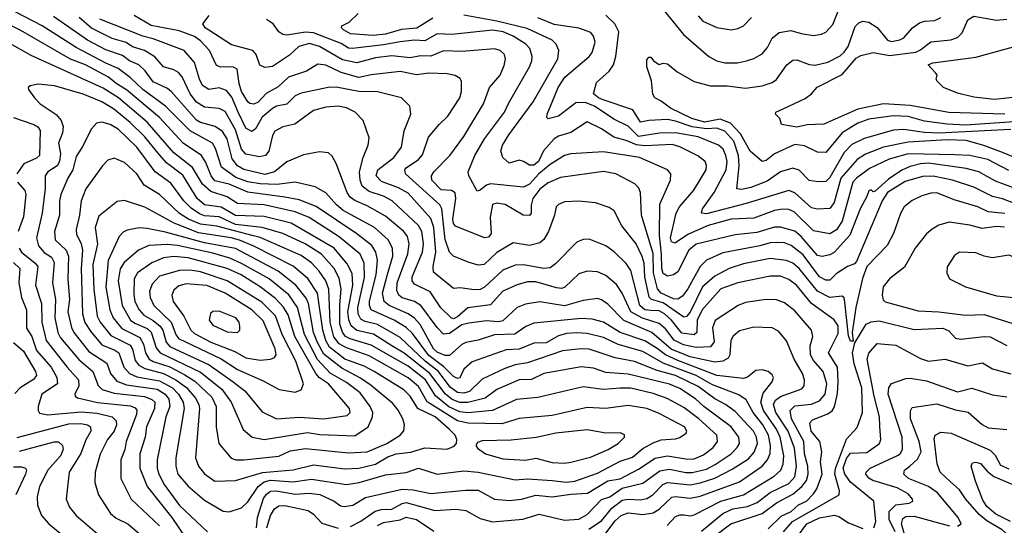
# Model space of a CAD drawing. Extents: x 1308313 to 1441400, y 959662 to 1036319.
# Tile 630 of 656: x 1380796 to 1385583, y 1016747 to 1019205. Entities that reach past the tile are written whole.
import ezdxf

# ---------------------------------------------------------------- set-up
doc = ezdxf.new("R2010")
doc.units = 0

msp = doc.modelspace()

# ---------------------------------------------------------------- linework, layer by layer
at = {"layer": '0CON10XD'}
for points in [[(1384330, 1019005), (1384365, 1019016.2), (1384405, 1019038.5), (1384430.9, 1019069.1), (1384454.8, 1019115.2), (1384487.7, 1019142.3), (1384545, 1019152.8), (1384595, 1019137.3), (1384655, 1019127.9), (1384695, 1019133.8), (1384715.9, 1019144.1), (1384748.8, 1019181.2), (1384800.3, 1019309.7)], [(1383943.8, 1016746.2), (1383985, 1016790.3), (1384005, 1016798.1), (1384025, 1016797.5), (1384055, 1016793.1), (1384075, 1016797.4), (1384204.9, 1016865.1), (1384315, 1016895.2), (1384463.8, 1016986.2), (1384496.7, 1017015), (1384508.4, 1017045), (1384510.8, 1017085), (1384493.1, 1017175), (1384474.9, 1017215), (1384412.2, 1017305), (1384399.7, 1017345), (1384409.8, 1017390.2), (1384454.5, 1017445), (1384460.5, 1017465), (1384455, 1017478.6), (1384435.7, 1017495), (1384405, 1017503.6), (1384375, 1017499.1), (1384335, 1017467.3), (1384315, 1017461.2), (1384185, 1017475.4), (1383995, 1017548.4), (1383935, 1017576), (1383895, 1017606.2), (1383835, 1017643.4), (1383715, 1017684.8), (1383635, 1017735.2), (1383578.7, 1017748.7), (1383525, 1017751.7), (1383295, 1017729.2), (1383256.3, 1017713.7), (1383203.5, 1017676.5), (1383105, 1017672.6), (1383025, 1017647), (1382965, 1017635.8), (1382945, 1017625.3), (1382885, 1017573.2), (1382865, 1017572.3), (1382825, 1017589.1), (1382807.2, 1017605), (1382742.6, 1017722.6), (1382715, 1017753.6), (1382684.4, 1017774.4), (1382592.4, 1017815), (1382567.6, 1017835), (1382560.3, 1017875), (1382582.1, 1017962.1), (1382610.5, 1018055), (1382609, 1018095), (1382588.1, 1018135), (1382521.6, 1018195), (1382368, 1018278), (1382335.7, 1018305), (1382285, 1018362.7), (1382231.8, 1018391.8), (1382135, 1018415.6), (1382046.8, 1018403.2), (1381965, 1018406.2), (1381905, 1018416.2), (1381847.5, 1018437.5), (1381777.3, 1018487.3), (1381748.6, 1018578.6), (1381733.1, 1018605), (1381625, 1018664), (1381505.1, 1018785.1), (1381395, 1018865.6), (1381333.6, 1018923.6), (1381275, 1018967.9), (1381215, 1018993), (1381070.1, 1019070.1), (1380904.6, 1019175), (1380687.2, 1019287.2)], [(1383923.9, 1019255), (1384022.7, 1019132.7), (1384146.9, 1019025), (1384185, 1019005.4), (1384225, 1018994.6), (1384285, 1018994.6), (1384330, 1019005)], [(1383595, 1016642.8), (1383691.4, 1016768.6), (1383720, 1016795), (1383755, 1016807.6), (1383825, 1016799.5), (1383875, 1016808.1), (1383905, 1016825.2), (1383965.8, 1016884.2), (1383985, 1016887.7), (1384055, 1016879.3), (1384105, 1016889.1), (1384295, 1016959), (1384405, 1017034.3), (1384431.9, 1017065), (1384444.2, 1017095.8), (1384445.8, 1017135), (1384436.8, 1017185), (1384409.6, 1017235), (1384361.3, 1017295), (1384327.8, 1017357.8), (1384292.1, 1017382.1), (1384165, 1017429.7), (1384085.1, 1017475.1), (1383925, 1017535.1), (1383825, 1017591.3), (1383705, 1017626.5), (1383635, 1017659.8), (1383555, 1017679.5), (1383505, 1017683.4), (1383455, 1017678.9), (1383415, 1017667.8), (1383355, 1017633.8), (1383295, 1017633.1), (1383225, 1017604), (1383160.3, 1017599.7), (1382995, 1017541.6), (1382955, 1017505.4), (1382935, 1017463.6), (1382925, 1017460.7), (1382905, 1017470.4), (1382858.1, 1017518.1), (1382785, 1017572), (1382705, 1017679.1), (1382675, 1017709.4), (1382615.9, 1017745), (1382504.3, 1017795), (1382495.9, 1017815), (1382496.2, 1017836.2), (1382528.6, 1017965), (1382535.2, 1018035.2), (1382528, 1018075), (1382507.4, 1018107.4), (1382435, 1018163.3), (1382236.8, 1018296.8), (1382155, 1018329.5), (1382085, 1018341.8), (1381905, 1018366.2), (1381815, 1018404.6), (1381745, 1018421.5), (1381726.2, 1018445), (1381700.9, 1018510.9), (1381680, 1018545), (1381591.1, 1018605), (1381475, 1018730), (1381315, 1018864.2), (1381264.1, 1018894.1), (1381227.3, 1018925), (1381115, 1018985.2), (1381042.2, 1019012.2), (1380801.8, 1019151.8), (1380705, 1019201.1)], [(1384111.2, 1016718.8), (1384214.7, 1016805), (1384263.2, 1016826.8), (1384335, 1016838.7), (1384381.4, 1016858.6), (1384445, 1016906.8), (1384535, 1016951), (1384565, 1016983.1), (1384573.1, 1017035), (1384562.5, 1017122.5), (1384531.8, 1017205), (1384472, 1017295), (1384460.2, 1017335), (1384469.8, 1017355), (1384495, 1017373.6), (1384598.8, 1017411.2), (1384609.7, 1017425), (1384610.9, 1017455), (1384601.8, 1017485), (1384561.6, 1017555), (1384523.6, 1017643.6), (1384485, 1017690), (1384455, 1017707.1), (1384365, 1017709.6), (1384295, 1017692.5), (1384265, 1017666.5), (1384254, 1017646), (1384248.2, 1017575), (1384241, 1017559), (1384215, 1017545.2), (1384175, 1017539.8), (1384055, 1017566), (1383964, 1017604), (1383870, 1017685), (1383732.9, 1017742.9), (1383655, 1017821.6), (1383625, 1017843.4), (1383605, 1017850.3), (1383535, 1017840.5), (1383445, 1017813.1), (1383325, 1017833.2), (1383255, 1017822.4), (1383214.8, 1017805.2), (1383145, 1017740.4), (1383123.3, 1017736.7), (1383065, 1017741.7), (1382980.1, 1017729.9), (1382945, 1017720.8), (1382885, 1017679), (1382857, 1017677), (1382825, 1017709.1), (1382745.9, 1017815.9), (1382715, 1017834.4), (1382655, 1017852.1), (1382639.2, 1017865), (1382629.2, 1017889.2), (1382631.2, 1017925), (1382683.7, 1018066.3), (1382689.8, 1018115), (1382681, 1018151), (1382663.5, 1018175), (1382575, 1018249.7), (1382485, 1018300.2), (1382425.1, 1018325.1), (1382402.4, 1018342.4), (1382387.8, 1018365), (1382334.5, 1018505), (1382315, 1018542), (1382298, 1018558), (1382253.2, 1018563.2), (1382175, 1018548.2), (1382095, 1018513.2), (1382034.6, 1018465), (1381987.7, 1018452.3), (1381885, 1018475.9), (1381855, 1018494), (1381828.5, 1018528.5), (1381804.2, 1018625), (1381782, 1018662), (1381746.3, 1018686.3), (1381675, 1018705.2), (1381655, 1018716.1), (1381534.6, 1018854.6), (1381515, 1018870), (1381445, 1018903), (1381406.4, 1018956.4), (1381375.6, 1018985.6), (1381330, 1019005), (1381295, 1019030.2), (1381215, 1019058.6), (1381125, 1019104.8), (1380960.1, 1019220.1)], [(1384628.3, 1017035), (1384610.9, 1017095), (1384608.8, 1017155), (1384549, 1017265), (1384541.7, 1017305), (1384565, 1017327.4), (1384645, 1017335.6), (1384685, 1017352.4), (1384711.9, 1017385), (1384719.8, 1017435), (1384703, 1017495), (1384655, 1017547.4), (1384641, 1017575), (1384639.9, 1017620.1), (1384651.3, 1017665), (1384645.3, 1017695), (1384565, 1017790.4), (1384515, 1017828.5), (1384475, 1017842.7), (1384425, 1017844.7), (1384325, 1017830.3), (1384288.9, 1017815), (1384177.9, 1017742.1), (1384163.7, 1017706.3), (1384171.7, 1017638.3), (1384155, 1017615.3), (1384085, 1017610.8), (1384023.1, 1017625), (1383977.4, 1017647.4), (1383935, 1017702.1), (1383905, 1017728.1), (1383823.6, 1017753.6), (1383766.5, 1017785), (1383725, 1017876.2), (1383697.9, 1017917.9), (1383645, 1017961.3), (1383605, 1017978.9), (1383555, 1017981.6), (1383515, 1017970), (1383445.5, 1017905), (1383431.4, 1017898.6), (1383405, 1017901.1), (1383305, 1017931.2), (1383265, 1017930.3), (1383215, 1017915.3), (1383145, 1017884.7), (1383085, 1017818.8), (1382975, 1017804.5), (1382925, 1017761.1), (1382905, 1017751.3), (1382894.1, 1017755), (1382844, 1017804), (1382792.1, 1017882.1), (1382715, 1017918.5), (1382704.2, 1017935), (1382704.3, 1017954.3), (1382754.5, 1018075), (1382758.5, 1018115), (1382751.5, 1018175), (1382734.3, 1018205), (1382607.3, 1018325), (1382565, 1018347.3), (1382495, 1018370.4), (1382461.7, 1018395), (1382451.6, 1018425), (1382448, 1018465), (1382465.7, 1018534.3), (1382490, 1018595), (1382495, 1018630), (1382466.2, 1018715), (1382427.5, 1018755), (1382385, 1018776.4), (1382345, 1018784.1), (1382285, 1018778.8), (1382225, 1018762.7), (1382133, 1018697), (1382075, 1018683.4), (1382037.1, 1018662.9), (1382025, 1018642), (1382007.1, 1018565), (1381990.6, 1018545), (1381961.8, 1018538.2), (1381895, 1018551.8), (1381875, 1018574.6), (1381845, 1018670), (1381795, 1018757.8), (1381765, 1018773.7), (1381695, 1018779), (1381655, 1018803.9), (1381624.9, 1018844.9), (1381586.4, 1018926.4), (1381567.5, 1018947.5), (1381545, 1018960.7), (1381495.2, 1018975.2), (1381453.4, 1019023.4), (1381403.1, 1019055), (1381345, 1019073.4), (1381313.8, 1019093.8), (1381245, 1019112.7), (1381145, 1019163.4), (1381085, 1019214.8)], [(1384435, 1016730.4), (1384498.9, 1016791.1), (1384546.1, 1016815), (1384583.2, 1016846.8), (1384620.9, 1016865), (1384655, 1016899.4), (1384671.2, 1016925), (1384697.8, 1016995), (1384690, 1017055), (1384695.6, 1017105), (1384685.6, 1017155), (1384643.4, 1017205), (1384637.1, 1017245), (1384650.1, 1017259.9), (1384725, 1017289.7), (1384746.2, 1017303.8), (1384757.5, 1017322.5), (1384771.4, 1017388.6), (1384776, 1017445), (1384772.6, 1017515), (1384728.9, 1017585), (1384775, 1017679.4), (1384775, 1017716.7), (1384755, 1017746.3), (1384645.9, 1017825), (1384572.3, 1017915), (1384535, 1017942.5), (1384495, 1017957.8), (1384445, 1017958.8), (1384287.5, 1017925), (1384205, 1017895.9), (1384114.8, 1017795), (1384089.6, 1017745), (1384088.4, 1017685), (1384075, 1017672.2), (1384015, 1017680.6), (1383964.2, 1017745), (1383931.5, 1017775), (1383905, 1017789.6), (1383865, 1017791.6), (1383835, 1017795.1), (1383811.3, 1017815), (1383767, 1017985), (1383745, 1018020), (1383686.8, 1018076.8), (1383645, 1018106.1), (1383565, 1018138.2), (1383535, 1018135.6), (1383505, 1018123.1), (1383401.3, 1018018.7), (1383375, 1017999.4), (1383344.8, 1017995.2), (1383245, 1018012.8), (1383205, 1018011.8), (1383145, 1017986.9), (1383055, 1017904), (1383035, 1017892.8), (1383005, 1017891.2), (1382938, 1017902), (1382905, 1017898.5), (1382807.6, 1017977.6), (1382806.2, 1018005), (1382819.2, 1018075), (1382809.7, 1018195), (1382795, 1018238.4), (1382753.6, 1018283.6), (1382685, 1018361.7), (1382637.2, 1018387.2), (1382555, 1018418.6), (1382529.3, 1018445), (1382537.2, 1018475), (1382615, 1018535.3), (1382652, 1018585), (1382665.4, 1018665), (1382697.5, 1018745), (1382692.9, 1018785), (1382652, 1018825), (1382535, 1018853.4), (1382445, 1018856), (1382335, 1018876.1), (1382295, 1018874.8), (1382165, 1018848.1), (1382134.8, 1018835.2), (1382095, 1018794.7), (1382045, 1018783.7), (1382025, 1018773.2), (1381975, 1018731.1), (1381942.4, 1018675), (1381925, 1018660.9), (1381895, 1018678.2), (1381857.4, 1018755), (1381827.9, 1018827.9), (1381800.9, 1018860.9), (1381765, 1018873.6), (1381715, 1018865.8), (1381685.3, 1018885), (1381669.8, 1018915), (1381646.2, 1018996.2), (1381595, 1019054.7), (1381445, 1019111), (1381394.1, 1019124.1), (1381185, 1019206.6)], [(1385585, 1018262.1), (1385505, 1018271.6), (1385455, 1018294.8), (1385339.1, 1018329.1), (1385255, 1018362.9), (1385225, 1018362.1), (1385181.4, 1018348.6), (1385135, 1018326.1), (1385096.2, 1018295), (1385078, 1018262), (1385044.6, 1018165), (1385013, 1018107), (1384915, 1018005.4), (1384892.8, 1017947.2), (1384860.5, 1017805), (1384843.3, 1017685), (1384847.5, 1017642.5), (1384835, 1017642.5), (1384825, 1017667.5), (1384807.6, 1017832.4), (1384805, 1017852.5), (1384795, 1017861.2), (1384735, 1017855.2), (1384675, 1017884.8), (1384585.7, 1017995), (1384555, 1018020.6), (1384524.5, 1018034.5), (1384445, 1018044.4), (1384315, 1018018.8), (1384244.5, 1017995), (1384175, 1017958.5), (1384115, 1017906.2), (1384055, 1017782.6), (1384038, 1017762), (1384025, 1017759.1), (1383925, 1017828.2), (1383867.9, 1017845), (1383856, 1017856), (1383835.4, 1017955), (1383832.1, 1018022.1), (1383823.1, 1018053.1), (1383793.3, 1018115), (1383722.7, 1018202.7), (1383685.6, 1018275), (1383661.9, 1018291.9), (1383595, 1018314.6), (1383515, 1018323.1), (1383445, 1018320), (1383415, 1018306.7), (1383404.4, 1018295), (1383396, 1018255), (1383366.4, 1018175), (1383345, 1018137.1), (1383325, 1018119.6), (1383275, 1018106.8), (1383195, 1018120.4), (1383115, 1018073.6), (1383054.8, 1018015.2), (1383025, 1018011.3), (1382976.2, 1018026.2), (1382905.8, 1018055.8), (1382885, 1018075.5), (1382865, 1018137.1), (1382848.2, 1018285), (1382839.2, 1018305), (1382670.9, 1018455), (1382669.1, 1018475), (1382675.3, 1018485), (1382734.6, 1018525), (1382755, 1018547.5), (1382783.8, 1018633.8), (1382835, 1018695.5), (1382877.9, 1018735), (1382936.2, 1018825), (1382944.5, 1018855), (1382944.4, 1018904.4), (1382938.2, 1018918.2), (1382913, 1018933), (1382875, 1018941.2), (1382785, 1018944.1), (1382725, 1018936.1), (1382645, 1018953.6), (1382505, 1018937.4), (1382445, 1018924.1), (1382358.3, 1018948.3), (1382285, 1018983.8), (1382245, 1018988.7), (1382190.8, 1018955), (1382103.1, 1018925), (1382052.2, 1018877.8), (1381993.7, 1018846.3), (1381955, 1018804.5), (1381934.7, 1018794.7), (1381915, 1018797.5), (1381905, 1018805.6), (1381875, 1018856.2), (1381862.1, 1018895), (1381853.8, 1018963.8), (1381835, 1018974.7), (1381815, 1018974.8), (1381773.9, 1018973.9), (1381751.9, 1018981.9), (1381719.2, 1019055), (1381675, 1019101.6), (1381645, 1019123.5), (1381571.2, 1019151.2), (1381435, 1019176.7), (1381352.5, 1019225)], [(1385685, 1018291.7), (1385575, 1018334.4), (1385525, 1018344.8), (1385435, 1018390.6), (1385330.6, 1018425), (1385236.4, 1018443.6), (1385185, 1018443), (1385101.4, 1018418.6), (1385015, 1018364.1), (1384988.6, 1018325), (1384865, 1018030), (1384855, 1018017.5), (1384821.2, 1018005), (1384765, 1017970), (1384735, 1017939.1), (1384715, 1017937.9), (1384685, 1017955.2), (1384605, 1018062.4), (1384547.4, 1018107.4), (1384515, 1018120), (1384477.5, 1018122.5), (1384445, 1018120), (1384394.6, 1018105.4), (1384215, 1018071.3), (1384135, 1018036.3), (1384104.2, 1018005), (1384045, 1017896), (1384019.2, 1017860.8), (1383995, 1017847), (1383975, 1017848.5), (1383913.9, 1017875), (1383897, 1017897), (1383877.9, 1017975), (1383875, 1018067.8), (1383819.1, 1018255), (1383814.7, 1018364.7), (1383805.8, 1018385.8), (1383786.8, 1018406.8), (1383694, 1018455), (1383635, 1018466.5), (1383425, 1018437.3), (1383365, 1018412.5), (1383325, 1018380.2), (1383290.3, 1018335), (1383282.8, 1018302.8), (1383283.1, 1018265), (1383275, 1018252.5), (1383244.2, 1018255), (1383156.8, 1018306.8), (1383115, 1018313.6), (1383095, 1018307.1), (1383082.9, 1018245), (1383087.5, 1018165), (1383075, 1018147.9), (1383055, 1018144.7), (1382915, 1018200.4), (1382904.9, 1018214.9), (1382901.7, 1018235), (1382917.1, 1018335), (1382913, 1018363), (1382895.2, 1018375.2), (1382845, 1018378), (1382800.3, 1018425), (1382797.9, 1018445), (1382808.8, 1018465), (1382887.1, 1018545), (1382955, 1018637.3), (1383051.2, 1018795), (1383080, 1018875), (1383131.1, 1018935), (1383151.3, 1018981.3), (1383157.7, 1019015), (1383152.5, 1019035), (1383131.4, 1019055), (1383105, 1019063.1), (1382945, 1019050.6), (1382856.9, 1019053.1), (1382795, 1019027.6), (1382745, 1019028.9), (1382695, 1019019.4), (1382605, 1019028.4), (1382525, 1019019.4), (1382435, 1018995.5), (1382365, 1019010.3), (1382254, 1019075), (1382205, 1019088.9), (1382152.9, 1019075), (1382108.3, 1019031.7), (1382025, 1018977.1), (1381987.6, 1018972.4), (1381964.2, 1018984.2), (1381946.3, 1019035), (1381928.8, 1019055), (1381825, 1019082.9), (1381715, 1019154.1), (1381696.9, 1019165), (1381685.5, 1019185), (1381717.1, 1019225)], [(1384913.9, 1018345), (1384882.9, 1018285), (1384832.7, 1018157.3), (1384755, 1018073.1), (1384735, 1018061.3), (1384696.9, 1018053.1), (1384675, 1018058.2), (1384595, 1018151), (1384565, 1018177.2), (1384495, 1018196.6), (1384466.1, 1018196.1), (1384380.4, 1018169.6), (1384275, 1018159.2), (1384085, 1018113.9), (1384049.5, 1018085), (1383995, 1017978.9), (1383975, 1017964.7), (1383945, 1017958.2), (1383925, 1017970.3), (1383918.3, 1017995), (1383917.1, 1018065), (1383906.1, 1018155), (1383908.1, 1018308.1), (1383959.6, 1018425), (1383961.1, 1018455), (1383945.7, 1018475), (1383810, 1018535), (1383635, 1018561.9), (1383475, 1018551.9), (1383445, 1018544.7), (1383375, 1018501.1), (1383320, 1018455), (1383275, 1018404.8), (1383245, 1018390), (1383085, 1018406.7), (1383065, 1018401), (1383035, 1018375.3), (1383020.7, 1018370.7), (1382978.9, 1018445), (1382976.9, 1018465), (1383009.2, 1018545), (1383055, 1018626.2), (1383152.2, 1018755), (1383173.1, 1018796.9), (1383274.1, 1018975), (1383286.6, 1019005), (1383287.8, 1019025), (1383276.7, 1019065), (1383257.3, 1019085), (1383194.3, 1019124.3), (1383146.2, 1019146.2), (1383095, 1019154.3), (1382896.8, 1019133.2), (1382825, 1019136.7), (1382765, 1019102.5), (1382715, 1019104.8), (1382645, 1019097.5), (1382565, 1019081.7), (1382413.9, 1019063.9), (1382395, 1019066.7), (1382358.4, 1019088.4), (1382225, 1019140.6), (1382186.2, 1019143.8), (1382095, 1019129.2), (1382075, 1019132.7), (1382055, 1019145.7), (1382028, 1019185), (1382015, 1019193.1), (1381996, 1019205)], [(1382805, 1019212), (1382726.3, 1019163.7), (1382652.6, 1019157.4), (1382575, 1019134), (1382515, 1019127.3), (1382405, 1019136.7), (1382370.5, 1019155), (1382360.5, 1019165), (1382361.9, 1019175), (1382398.1, 1019191.9), (1382442, 1019235)], [(1385605, 1018471.2), (1385502.5, 1018525), (1385415, 1018544.8), (1385341.9, 1018548.1), (1385115, 1018552.5), (1385023, 1018527), (1384927.9, 1018482.1), (1384864.7, 1018435), (1384847.1, 1018415), (1384795.5, 1018225), (1384766.6, 1018183.4), (1384735, 1018163.7), (1384655, 1018177.8), (1384560.8, 1018270.8), (1384535, 1018281.4), (1384505, 1018283.5), (1384465, 1018277.3), (1384365, 1018240.2), (1384255, 1018234.4), (1384143.3, 1018205), (1384048, 1018162), (1383981.7, 1018118.3), (1383965.2, 1018125.2), (1383960.2, 1018145), (1383987.6, 1018265), (1384004.5, 1018295.5), (1384073.2, 1018376.8), (1384133.4, 1018475), (1384135.3, 1018495.3), (1384127.9, 1018515), (1384092.5, 1018542.5), (1384005, 1018586.2), (1383968.2, 1018598.2), (1383835, 1018590.8), (1383795, 1018596.7), (1383745, 1018618.3), (1383685, 1018634), (1383625, 1018674.8), (1383555, 1018707.5), (1383475, 1018656.6), (1383415, 1018637.8), (1383395, 1018625.3), (1383342.5, 1018567.5), (1383317.6, 1018515), (1383295, 1018498.4), (1383275, 1018497.5), (1383246, 1018516), (1383225, 1018521.2), (1383175, 1018508.1), (1383145, 1018534.2), (1383134.7, 1018565.3), (1383143.3, 1018595), (1383174.1, 1018645), (1383293, 1018805), (1383411.6, 1019015), (1383417.7, 1019055), (1383404.6, 1019085), (1383385.4, 1019105), (1383262.5, 1019162.5), (1383115, 1019198.3), (1382955, 1019227.2)], [(1385665, 1018521.9), (1385575, 1018559.5), (1385483.8, 1018593.8), (1385397.1, 1018617.1), (1385305, 1018620.7), (1385115, 1018608.8), (1384995, 1018585.9), (1384908.5, 1018551.5), (1384867.1, 1018525), (1384787.5, 1018435), (1384755, 1018316.5), (1384735, 1018286.8), (1384674.2, 1018284.2), (1384645, 1018290), (1384565, 1018363.2), (1384535, 1018374.3), (1384328.2, 1018311.8), (1384135, 1018261.6), (1384111.1, 1018265), (1384115.9, 1018285), (1384173.1, 1018365), (1384230.2, 1018475), (1384235.5, 1018515), (1384229.8, 1018545), (1384216, 1018576), (1384192.7, 1018595), (1384094.4, 1018635), (1383985, 1018654.1), (1383906.3, 1018653.7), (1383805, 1018637.3), (1383755, 1018686.4), (1383685, 1018720.9), (1383590.4, 1018785), (1383545, 1018802.5), (1383500.1, 1018799.9), (1383415, 1018736.4), (1383365, 1018722.7), (1383358.7, 1018728.7), (1383359.6, 1018745), (1383387.8, 1018812.2), (1383413.5, 1018875), (1383446.7, 1018925), (1383565.4, 1019025), (1383580, 1019045), (1383593.8, 1019095), (1383586.4, 1019125), (1383572, 1019142), (1383513.6, 1019163.6), (1383395, 1019182), (1383315, 1019214.2)], [(1385615, 1018671.1), (1385265, 1018652.6), (1385195, 1018656.3), (1385095, 1018671.6), (1385045, 1018668.3), (1384902, 1018628), (1384842.4, 1018597.6), (1384805, 1018559.7), (1384735, 1018438.2), (1384715, 1018418.4), (1384676.1, 1018416.1), (1384635, 1018422.3), (1384585, 1018473.1), (1384555, 1018482.7), (1384495, 1018464.7), (1384430.1, 1018419.9), (1384350.2, 1018389.8), (1384305, 1018378.6), (1384283.1, 1018383.1), (1384294.6, 1018495), (1384290.1, 1018545), (1384268.3, 1018615), (1384225, 1018662.6), (1384185, 1018676.9), (1384135, 1018674.3), (1384065, 1018683.3), (1383985, 1018711.4), (1383945, 1018719), (1383854.8, 1018715.2), (1383815, 1018707.4), (1383776.3, 1018766.3), (1383632.7, 1018815), (1383609.6, 1018825), (1383585.7, 1018845), (1383600, 1018900), (1383662.1, 1018955), (1383682.8, 1018985), (1383694.4, 1019025.6), (1383709.6, 1019145), (1383689.8, 1019185), (1383645, 1019226.1)], [(1385725.1, 1018714.9), (1385395, 1018692.7), (1385305, 1018696.9), (1385195, 1018711.8), (1385115, 1018734.8), (1385045, 1018736.7), (1384925, 1018720.4), (1384871.1, 1018701.1), (1384794.9, 1018655.1), (1384715, 1018559.1), (1384675, 1018560.4), (1384611.7, 1018591.7), (1384565, 1018597.7), (1384466.5, 1018553.5), (1384425, 1018520), (1384405, 1018515.5), (1384347.6, 1018565), (1384300.5, 1018650.5), (1384252.4, 1018702.4), (1384201.1, 1018721.1), (1384125, 1018707.3), (1384063.3, 1018725), (1383959.4, 1018775), (1383915, 1018809.2), (1383883.3, 1018825), (1383873.4, 1018843.4), (1383867.3, 1018907.3), (1383845.6, 1018975), (1383845, 1019010), (1383855, 1019022.5), (1383865, 1019022.5), (1383876.7, 1019005), (1383905, 1018986.7), (1383925, 1018993.3), (1383945, 1018990), (1383991.7, 1018951.7), (1384074.6, 1018904.6), (1384153.5, 1018883.5), (1384235, 1018882.8), (1384325, 1018872.5), (1384405, 1018883.5), (1384455, 1018899.6), (1384476.2, 1018913.8), (1384525, 1018985.6), (1384555, 1019007.3), (1384575, 1019009.6), (1384635, 1018986.2), (1384663.8, 1018983.8), (1384725, 1018998.8), (1384785, 1019028.8), (1384805, 1019046.1), (1384823.3, 1019075), (1384857.7, 1019172.2), (1384875, 1019190), (1384895, 1019197.1), (1384925, 1019192.5), (1384965, 1019166.8), (1385015, 1019105.4), (1385035, 1019098.9), (1385075, 1019106.7), (1385095, 1019117.3), (1385137.1, 1019165), (1385170.5, 1019189.5), (1385195, 1019197.9), (1385245, 1019200.9), (1385275, 1019215.5)], [(1384095, 1019222.9), (1384117.6, 1019197.6), (1384185, 1019166.4), (1384254.6, 1019155.4), (1384288.1, 1019161.9), (1384315.7, 1019175), (1384354.1, 1019215.9)], [(1385585.5, 1018745.5), (1385313.1, 1018753.1), (1385125, 1018787.1), (1384995, 1018795.4), (1384870.2, 1018769.8), (1384705, 1018696.4), (1384625, 1018693.9), (1384575, 1018682.1), (1384500, 1018695), (1384491.2, 1018725), (1384470, 1018745), (1384472.5, 1018755), (1384508.5, 1018771.5), (1384615, 1018821.5), (1384645, 1018844.5), (1384672.9, 1018877.1), (1384795, 1018939), (1384862.6, 1019017.4), (1384885, 1019031.2), (1384945, 1019044.6), (1385025, 1019030.2), (1385152.9, 1019047.1), (1385175, 1019057.5), (1385225, 1019097.8), (1385323.7, 1019106.3), (1385355, 1019118.8), (1385378.9, 1019141.1), (1385405.5, 1019204.5), (1385435, 1019222.2), (1385545, 1019202.4), (1385595, 1019206.6)], [(1383675, 1016830.8), (1383725, 1016869), (1383755, 1016873.5), (1383815, 1016870.2), (1383845, 1016877.6), (1383874.3, 1016895.7), (1383922.5, 1016945), (1383945, 1016955.9), (1384055, 1016944.5), (1384105, 1016952.9), (1384175, 1016976.6), (1384259.9, 1017020.1), (1384339, 1017071), (1384367.5, 1017102.5), (1384382.3, 1017145), (1384378.6, 1017175), (1384363.7, 1017205), (1384275, 1017300.5), (1384227.2, 1017335), (1384175, 1017361.7), (1384095, 1017421.1), (1383984.1, 1017475), (1383895, 1017500), (1383785, 1017542.8), (1383691.2, 1017561.2), (1383565, 1017604), (1383525, 1017605.6), (1383435, 1017594.8), (1383265, 1017536.7), (1383205, 1017526.4), (1383155, 1017508.9), (1383045, 1017457.6), (1382982.2, 1017397.8), (1382955, 1017389.1), (1382925, 1017392.4), (1382888.5, 1017418.5), (1382831.6, 1017495), (1382766.8, 1017545), (1382645, 1017659.5), (1382535, 1017722.4), (1382475, 1017737.5), (1382455, 1017748.4), (1382441.6, 1017775), (1382439.4, 1017805), (1382472.3, 1017952.3), (1382471.3, 1018021.3), (1382450.5, 1018065), (1382348.7, 1018148.7), (1382202.8, 1018242.8), (1382135, 1018270.6), (1381985, 1018304.3), (1381855, 1018311), (1381804.2, 1018344.2), (1381725, 1018369), (1381684.8, 1018405), (1381636.7, 1018486.6), (1381545, 1018557.5), (1381415, 1018706.8), (1381276.1, 1018825), (1381202, 1018872), (1380851.1, 1019031.1), (1380695, 1019118.4)], [(1385655, 1018829.3), (1385535, 1018817.2), (1385435, 1018828.9), (1385355, 1018846.9), (1385286.7, 1018875), (1385257.5, 1018905), (1385252.5, 1018915), (1385256.2, 1018935), (1385250, 1018945), (1385212.5, 1018985), (1385235.6, 1018994.4), (1385445, 1019021.8), (1385675, 1019085.4)], [(1382405, 1016741.2), (1382455, 1016766.5), (1382524.9, 1016815.1), (1382555, 1016823.8), (1382605, 1016825.6), (1382655, 1016853.5), (1382675, 1016857.6), (1382815, 1016819), (1382915.6, 1016825.6), (1382965, 1016819.8), (1383035, 1016780.8), (1383094.2, 1016764.2), (1383242.7, 1016777.3), (1383321.8, 1016801.8), (1383445, 1016772.5), (1383515, 1016776.7), (1383555, 1016800), (1383625, 1016871.9), (1383665, 1016886.3), (1383725, 1016928.3), (1383825, 1016951.9), (1383908.3, 1017011.7), (1383955, 1017020.5), (1384035, 1017004.2), (1384065, 1017003.9), (1384135, 1017019.5), (1384178, 1017042), (1384255, 1017094.8), (1384284.7, 1017125), (1384295.2, 1017145), (1384292.6, 1017175), (1384255.8, 1017225), (1384122.1, 1017325), (1384082.1, 1017362.1), (1384005, 1017411.9), (1383955, 1017433.2), (1383755, 1017482.2), (1383645, 1017489.6), (1383585, 1017510.7), (1383525, 1017517.8), (1383345, 1017485.7), (1383285, 1017455.7), (1383225, 1017453.9), (1383115, 1017406.9), (1383059.5, 1017365), (1382975, 1017343.9), (1382935, 1017344.4), (1382898.5, 1017358.6), (1382865.7, 1017385), (1382790.7, 1017485), (1382665, 1017583.2), (1382605, 1017620), (1382516, 1017676), (1382434.3, 1017694.3), (1382407, 1017717), (1382395.8, 1017745.8), (1382392, 1017785), (1382414.9, 1017915), (1382411.7, 1017971.7), (1382388.8, 1018018.8), (1382324.1, 1018094.1), (1382115.3, 1018215.3), (1381985, 1018248.6), (1381845, 1018252.3), (1381775, 1018293.1), (1381695, 1018305.2), (1381659.3, 1018335), (1381588.3, 1018448.3), (1381508.9, 1018508.9), (1381468.2, 1018558.2), (1381403.7, 1018635), (1381332.8, 1018705), (1381251.3, 1018771.3), (1381195, 1018805.9), (1381105, 1018843.1), (1380965, 1018883.2), (1380885, 1018891.1), (1380846.1, 1018883.9), (1380837.5, 1018875), (1380838.8, 1018865), (1380867.1, 1018825), (1380895.7, 1018795), (1380973.9, 1018743.9), (1380998.2, 1018715), (1381007.6, 1018685), (1381003.6, 1018655), (1380984.7, 1018605), (1380994.8, 1018555), (1380989.8, 1018515), (1380977.5, 1018495), (1380932.5, 1018465), (1380919.1, 1018445), (1380920.4, 1018385), (1380905.6, 1018265), (1380876.9, 1018145), (1380886.7, 1018105), (1380915, 1018073.6), (1380950.9, 1018050.9), (1380963.6, 1018025), (1380955.2, 1017925), (1380969.5, 1017845), (1380966.2, 1017755), (1380981.6, 1017685), (1380995, 1017658.8), (1381082.7, 1017552.7), (1381151.4, 1017495), (1381176.8, 1017426.8), (1381196.6, 1017406.6), (1381255, 1017388.8), (1381403.3, 1017373.3), (1381439, 1017359), (1381452.5, 1017345), (1381450.7, 1017315), (1381413, 1017225), (1381405.6, 1017175), (1381379.4, 1017095), (1381379.3, 1017025), (1381415.1, 1016935.1), (1381535, 1016785.2), (1381604.2, 1016685)], [(1380765, 1018728.6), (1380865, 1018694.7), (1380883.6, 1018683.6), (1380896, 1018666), (1380891.6, 1018545), (1380877.8, 1018532.2), (1380815.2, 1018504.8), (1380782, 1018455)], [(1381946.6, 1016735), (1381952.7, 1016785), (1381981.8, 1016878.2), (1381995, 1016899.3), (1382015, 1016912.3), (1382045, 1016915.2), (1382135, 1016898.3), (1382203.4, 1016903.4), (1382255, 1016896.3), (1382324.3, 1016865), (1382355, 1016841.3), (1382375, 1016837.8), (1382415.7, 1016844.3), (1382477.1, 1016882.9), (1382655, 1016923), (1382709.5, 1016919.5), (1382795, 1016902.2), (1382965, 1016917.7), (1383025, 1016917.2), (1383105, 1016874.7), (1383177.3, 1016867.2), (1383235, 1016874.3), (1383305, 1016894.2), (1383385, 1016885.2), (1383475, 1016898.9), (1383557, 1016903), (1383655, 1016963), (1383715, 1016972.5), (1383805, 1017020.7), (1383885, 1017074.1), (1383945, 1017084.8), (1384045, 1017069.4), (1384075, 1017070.9), (1384121.1, 1017088.9), (1384167.8, 1017125), (1384188.8, 1017155), (1384184.7, 1017185), (1384098.4, 1017265), (1384025, 1017319.1), (1383944.2, 1017364.2), (1383875, 1017387.3), (1383766.6, 1017413.4), (1383715, 1017414.4), (1383635, 1017407.8), (1383535, 1017420.6), (1383315, 1017368.6), (1383211.4, 1017358.6), (1383095.4, 1017304.6), (1382975, 1017294.4), (1382935, 1017299.5), (1382882.5, 1017322.5), (1382816.9, 1017376.9), (1382768.3, 1017455), (1382685, 1017520.3), (1382505, 1017623.4), (1382402.9, 1017652.9), (1382380.7, 1017665), (1382366, 1017686), (1382352.4, 1017725), (1382351.6, 1017818.4), (1382358.8, 1017895), (1382348.9, 1017948.9), (1382324, 1017995), (1382263.2, 1018065), (1382183.6, 1018115), (1382075, 1018165.5), (1381974.2, 1018194.2), (1381845, 1018209.1), (1381765, 1018246.2), (1381695, 1018251.9), (1381670.5, 1018260.5), (1381629.2, 1018289.2), (1381594, 1018325), (1381529.9, 1018409.9), (1381454.9, 1018464.9), (1381364.9, 1018584.9), (1381275, 1018672.8), (1381235, 1018695.3), (1381195, 1018707.1), (1381168.9, 1018701.1), (1381144.5, 1018675), (1381100.3, 1018585), (1381069.6, 1018540.4), (1381054.8, 1018475.2), (1381030.2, 1018435), (1380996.5, 1018355), (1380989.1, 1018325), (1380989, 1018255), (1380965.7, 1018175), (1380968.8, 1018135), (1381021.7, 1018085), (1381033, 1018055), (1381029.1, 1017945), (1381037.2, 1017845), (1381030.2, 1017785), (1381048.4, 1017708.4), (1381059.1, 1017685), (1381132.7, 1017592.7), (1381219.8, 1017535), (1381237.5, 1017485), (1381268.1, 1017448.1), (1381315, 1017430.3), (1381465, 1017408.1), (1381503.1, 1017385), (1381520.5, 1017360.5), (1381525.2, 1017325), (1381505.6, 1017275), (1381464.3, 1017065), (1381463.5, 1017025), (1381472, 1016995), (1381498.9, 1016945), (1381573.3, 1016843.3), (1381708.9, 1016715)], [(1381815, 1016812.7), (1381875, 1016832.7), (1381905, 1016861.5), (1381954.9, 1016935.1), (1381985, 1016957.9), (1382015, 1016966.5), (1382125, 1016958.3), (1382215, 1016971.2), (1382385, 1016944.9), (1382445.8, 1016955), (1382575, 1016992.7), (1382675, 1017004.5), (1382735, 1017024.2), (1382825, 1016995.7), (1382955, 1017011.6), (1383024.7, 1017005.3), (1383205, 1016967.9), (1383265, 1016972.5), (1383385.3, 1016964.7), (1383455, 1016957.6), (1383495, 1016961.1), (1383605, 1016999.8), (1383715, 1017059.1), (1383775, 1017078.8), (1383825, 1017119.8), (1383875, 1017148.4), (1383915, 1017162.2), (1383985, 1017167.2), (1384006, 1017174), (1384035.7, 1017195), (1384038.9, 1017205), (1384028.2, 1017225), (1383905, 1017290.3), (1383845, 1017314.7), (1383755, 1017329.7), (1383644.8, 1017315.2), (1383555, 1017319.5), (1383385, 1017281), (1383225, 1017265.7), (1383139.6, 1017239.6), (1382975, 1017243.2), (1382925, 1017255.3), (1382777.7, 1017347.7), (1382735, 1017422.2), (1382685, 1017463.3), (1382495, 1017570.9), (1382385, 1017609.3), (1382348.4, 1017628.4), (1382322.9, 1017662.9), (1382305.8, 1017735), (1382299.2, 1017895), (1382283.7, 1017935), (1382251.8, 1017981.8), (1382215, 1018023), (1382165, 1018058.5), (1381965.6, 1018145.6), (1381925.7, 1018155.7), (1381755, 1018201.5), (1381675, 1018210.7), (1381616.2, 1018235), (1381573.3, 1018263.3), (1381475, 1018354.3), (1381400.9, 1018400.9), (1381364.6, 1018455), (1381305, 1018510.9), (1381255, 1018531.1), (1381225, 1018521.9), (1381198.1, 1018495), (1381118.2, 1018381.8), (1381095.3, 1018325), (1381087.4, 1018255), (1381071.2, 1018185), (1381072.3, 1018162.3), (1381094.8, 1018114.8), (1381101.5, 1018085), (1381095.4, 1017995), (1381101.4, 1017775), (1381112.2, 1017732.2), (1381140.4, 1017690.4), (1381194.7, 1017625), (1381259, 1017599), (1381278.1, 1017585), (1381302.1, 1017515), (1381328.9, 1017485), (1381365, 1017469.5), (1381475, 1017448.8), (1381538.3, 1017415), (1381568.6, 1017385), (1381591.2, 1017345), (1381594.8, 1017315.2), (1381555.2, 1017074.8), (1381554.8, 1017035), (1381565.5, 1016995.5), (1381615, 1016936.6), (1381695, 1016869.1), (1381785, 1016816.2), (1381815, 1016812.7)], [(1385627.6, 1018387.6), (1385540.6, 1018420.6), (1385459.1, 1018465), (1385398.2, 1018481.8), (1385215, 1018507.2), (1385175, 1018504.3), (1385125, 1018491.6), (1385085, 1018473), (1385020.1, 1018429.9), (1384955, 1018371.8), (1384945, 1018368.8), (1384935, 1018377.5), (1384925, 1018373.3), (1384913.9, 1018345)], [(1380784.6, 1018415), (1380820.7, 1018375), (1380826.2, 1018355), (1380813.6, 1018246.4), (1380788.4, 1018175)], [(1381745, 1016961.3), (1381845, 1016964.8), (1381975.9, 1017004.1), (1382125, 1017016.7), (1382225, 1017040.6), (1382375, 1017022.3), (1382445, 1017025.5), (1382525, 1017043.8), (1382585, 1017079.5), (1382626.9, 1017095), (1382697.1, 1017102.9), (1382765, 1017123.3), (1382875, 1017116.6), (1382908.3, 1017131.8), (1382918.9, 1017145), (1382920.4, 1017165), (1382912.7, 1017185), (1382884.7, 1017215), (1382816.2, 1017275), (1382732.1, 1017315), (1382695, 1017375.3), (1382663.5, 1017405), (1382519.7, 1017495), (1382470.4, 1017520.4), (1382377.3, 1017555), (1382302.9, 1017612.9), (1382284, 1017645), (1382268.9, 1017695), (1382243.2, 1017875), (1382196.5, 1017946.5), (1382125, 1018006.9), (1381934.5, 1018104.5), (1381865, 1018133), (1381823.3, 1018145), (1381665, 1018168.3), (1381546.1, 1018216.1), (1381405, 1018293.8), (1381305, 1018325.4), (1381270.5, 1018320.5), (1381179.8, 1018250.2), (1381163.4, 1018195), (1381173.6, 1018113.6), (1381151.2, 1018015), (1381156.8, 1017895), (1381173.2, 1017763.2), (1381187.1, 1017735), (1381239.5, 1017669.5), (1381332.4, 1017622.4), (1381343.6, 1017603.6), (1381357.8, 1017547.8), (1381374.9, 1017524.9), (1381405, 1017508.7), (1381494.8, 1017484.8), (1381555, 1017454.9), (1381606.9, 1017416.9), (1381650.3, 1017365), (1381666.7, 1017335), (1381669.8, 1017315), (1381650.3, 1017075), (1381665.3, 1017035), (1381695, 1016997.7), (1381745, 1016961.3)], [(1381885, 1017064.7), (1382055, 1017083.1), (1382111.5, 1017108.5), (1382185, 1017121), (1382395, 1017099.2), (1382485, 1017104.8), (1382580.8, 1017145), (1382645.5, 1017185), (1382663.4, 1017206.6), (1382667.1, 1017235), (1382659.1, 1017265), (1382636.7, 1017306.7), (1382609.7, 1017339.7), (1382505, 1017426.3), (1382452.6, 1017462.6), (1382361.4, 1017511.4), (1382275, 1017578.5), (1382243.4, 1017635), (1382224.2, 1017685), (1382199.3, 1017825), (1382188.8, 1017851.2), (1382137.8, 1017915), (1382052.1, 1017982.1), (1381845, 1018092.6), (1381695, 1018120.3), (1381505, 1018172.7), (1381415, 1018190), (1381377.4, 1018192.6), (1381318.4, 1018181.6), (1381298.6, 1018171.4), (1381278.8, 1018151.2), (1381225.2, 1018035), (1381214.8, 1017905), (1381233.9, 1017795), (1381249.6, 1017755), (1381293.1, 1017703.1), (1381380.6, 1017660.6), (1381397.9, 1017627.9), (1381407, 1017585), (1381425, 1017554.8), (1381445, 1017542.6), (1381525, 1017517.4), (1381599, 1017479), (1381647.6, 1017447.6), (1381729.6, 1017369.6), (1381750.7, 1017325), (1381750.5, 1017225), (1381764.2, 1017144.2), (1381824.1, 1017074.1), (1381846, 1017066), (1381885, 1017064.7)], [(1385583.4, 1018196.6), (1385545, 1018199.5), (1385475, 1018190.5), (1385415.6, 1018205.6), (1385315, 1018220), (1385265, 1018206.5), (1385233, 1018187), (1385205, 1018163.3), (1385148.9, 1018095), (1385098.3, 1018001.7), (1385025.6, 1017945), (1384993.9, 1017906.1), (1384988.9, 1017865), (1384993.8, 1017843.8), (1385003.7, 1017833.7), (1385165, 1017788.8), (1385265, 1017784.1), (1385395, 1017768.4), (1385485, 1017772), (1385625, 1017728.2)], [(1381985, 1017164.8), (1382195, 1017197.9), (1382255, 1017188.7), (1382425, 1017182.2), (1382490, 1017225), (1382510.7, 1017275), (1382512.9, 1017295), (1382500, 1017325), (1382450.6, 1017390.6), (1382385, 1017440.5), (1382305, 1017486.5), (1382243.8, 1017553.8), (1382180.1, 1017675), (1382146.6, 1017806.6), (1382105, 1017867.3), (1382009.5, 1017945), (1381875, 1018020.4), (1381817.5, 1018045), (1381735, 1018070.4), (1381562.5, 1018107.5), (1381515, 1018111.6), (1381423.4, 1018106.6), (1381372.9, 1018085), (1381304.2, 1018025), (1381285, 1017993.3), (1381275.2, 1017935), (1381293.5, 1017815), (1381334.8, 1017745), (1381355, 1017729.4), (1381415, 1017703), (1381435, 1017686.4), (1381459.6, 1017609.6), (1381479.3, 1017585), (1381675, 1017491.9), (1381778.3, 1017408.3), (1381824.8, 1017345), (1381882.6, 1017212.6), (1381925.7, 1017175), (1381985, 1017164.8)], [(1380793.2, 1018095), (1380805.3, 1018075), (1380871.8, 1018021.8), (1380884.3, 1018005), (1380872.7, 1017915), (1380901.9, 1017825), (1380903.1, 1017735), (1380924.8, 1017645), (1381026.5, 1017516.5), (1381082.3, 1017455), (1381083.8, 1017425), (1381064.5, 1017385), (1381065.6, 1017375), (1381076.4, 1017366.4), (1381173.9, 1017343.9), (1381335, 1017327.7), (1381357.5, 1017317.5), (1381365, 1017306.7), (1381363.9, 1017285), (1381313.3, 1017155), (1381307.3, 1017115), (1381286.9, 1017065), (1381287.2, 1016975), (1381338.2, 1016875), (1381475.3, 1016745)], [(1382275, 1017264.8), (1382388.6, 1017281.4), (1382403.1, 1017295), (1382400, 1017315), (1382297, 1017435), (1382253.2, 1017463.2), (1382235.1, 1017485.1), (1382134.3, 1017665), (1382100.5, 1017770.5), (1382078.2, 1017808.2), (1382039.5, 1017849.5), (1381965.5, 1017905.5), (1381871.9, 1017965), (1381805, 1017994.9), (1381615, 1018046.8), (1381545, 1018054.2), (1381495, 1018046.6), (1381437.5, 1018022.5), (1381369.1, 1017975), (1381352, 1017945), (1381350.7, 1017870.7), (1381356.2, 1017835), (1381376, 1017795), (1381399.3, 1017769.3), (1381445, 1017743.4), (1381478.8, 1017715), (1381491.7, 1017695), (1381507.8, 1017637.8), (1381525, 1017616.6), (1381716.6, 1017526.6), (1381833.6, 1017445), (1381890.1, 1017400.1), (1381975, 1017298.8), (1382045, 1017265.3), (1382155, 1017273), (1382275, 1017264.8)], [(1385645, 1017852.2), (1385685, 1017853.9), (1385766.8, 1017873.2), (1385847.1, 1017925), (1385884, 1017965), (1385893.8, 1017985), (1385883.8, 1018005), (1385855, 1018020.6), (1385785, 1018035.5), (1385685, 1018029.6), (1385605, 1018060.5), (1385525, 1018047.5), (1385485, 1018055.4), (1385445, 1018072.1), (1385365.5, 1018074.5), (1385341.2, 1018058.8), (1385305, 1018003.3), (1385302.9, 1017975), (1385315.8, 1017945.8), (1385395, 1017905.5), (1385545, 1017862.9), (1385645, 1017852.2)], [(1380765, 1018024.8), (1380796.6, 1017995), (1380791.1, 1017925), (1380805.2, 1017855), (1380829, 1017795), (1380829.2, 1017705), (1380855, 1017664.6), (1380877.3, 1017597.3), (1380948.8, 1017515), (1380977, 1017465), (1380980.3, 1017435), (1380903.4, 1017385), (1380886.2, 1017325), (1380885.6, 1017305), (1380892.6, 1017292.6), (1380933.4, 1017283.4), (1381095, 1017298.1), (1381172.9, 1017292.9), (1381245.6, 1017275), (1381265.2, 1017255.2), (1381266.1, 1017235), (1381255.6, 1017205), (1381222.4, 1017165), (1381186.5, 1017093.5), (1381162, 1017005), (1381161.8, 1016955), (1381178.8, 1016895), (1381237.1, 1016805), (1381265, 1016782), (1381321.2, 1016755), (1381376.7, 1016706.7)], [(1382135, 1017394.7), (1382164.6, 1017405.4), (1382175.4, 1017435), (1382139, 1017545), (1382072.6, 1017675), (1382039, 1017765), (1381972.5, 1017832.5), (1381805, 1017935.2), (1381675, 1017979.5), (1381625, 1017986.9), (1381573.6, 1017986.4), (1381475, 1017958.8), (1381440.1, 1017919.9), (1381427, 1017885), (1381431, 1017855), (1381448, 1017815), (1381532.6, 1017735), (1381555.2, 1017675), (1381568.6, 1017655), (1381775, 1017556.1), (1381855, 1017504.1), (1381979.3, 1017449.3), (1382056.9, 1017406.9), (1382135, 1017394.7)], [(1381965, 1017550), (1382015, 1017554.1), (1382035, 1017562.5), (1382042.3, 1017575), (1382038, 1017605), (1381980.2, 1017740.2), (1381925, 1017794.4), (1381794.6, 1017875), (1381705, 1017913.3), (1381605, 1017920.8), (1381569.3, 1017910.7), (1381545, 1017890), (1381536, 1017865), (1381541.8, 1017835), (1381594.3, 1017764.3), (1381628.4, 1017695), (1381645, 1017679.4), (1381725, 1017637.1), (1381842.2, 1017592.2), (1381895, 1017560.4), (1381965, 1017550)], [(1381855, 1017684.6), (1381865.7, 1017695), (1381866.9, 1017715), (1381863.5, 1017735), (1381847.5, 1017755), (1381765, 1017787.7), (1381735, 1017786.9), (1381722.8, 1017777.2), (1381716.5, 1017745), (1381735, 1017719.6), (1381805, 1017687.2), (1381855, 1017684.6)], [(1384509.4, 1016715), (1384553.9, 1016765), (1384659.2, 1016825), (1384780.9, 1016895), (1384781.8, 1016915), (1384759.1, 1016995), (1384762.7, 1017022.7), (1384815, 1017165.9), (1384868.1, 1017221.9), (1384893.7, 1017295), (1384889.6, 1017415), (1384852.7, 1017532.7), (1384845.2, 1017585), (1384855.8, 1017634.2), (1384912, 1017725), (1384935, 1017736.4), (1384975, 1017741.5), (1385145, 1017698.2), (1385284.8, 1017704.8), (1385313.1, 1017693.1), (1385345, 1017656.9), (1385371.5, 1017651.5), (1385484.7, 1017665.3), (1385515, 1017662.7), (1385595, 1017621.8)], [(1380765.2, 1017635.2), (1380815, 1017594.1), (1380873.4, 1017495), (1380876.8, 1017475), (1380863.5, 1017456.5), (1380798.9, 1017415), (1380772.2, 1017387.8)], [(1384949.4, 1016735), (1384957.7, 1016765), (1384948, 1016865), (1384835, 1016957.1), (1384807.2, 1016995), (1384799.7, 1017025), (1384815, 1017071.7), (1384835, 1017097.5), (1384915, 1017101.7), (1384975.8, 1017144.3), (1384982, 1017165), (1384977.6, 1017227.6), (1384976.2, 1017273.8), (1384950.2, 1017375), (1384916.7, 1017555), (1384925, 1017583.3), (1384965, 1017631.2), (1385055, 1017623.2), (1385175, 1017558.1), (1385214.6, 1017545.4), (1385296, 1017554), (1385405, 1017522.1), (1385476.4, 1017536.4), (1385525, 1017507.5), (1385615, 1017484)], [(1385052.3, 1016715), (1385023.1, 1016775), (1385022.9, 1016815), (1385055, 1016847), (1385120, 1016855), (1385137.8, 1016865), (1385136.5, 1016875), (1385115, 1016899.7), (1385061.3, 1016928.7), (1384944.4, 1016965), (1384925, 1016976.2), (1384910, 1016995), (1384911.1, 1017005), (1384931.5, 1017025), (1385063.8, 1017086.2), (1385076.9, 1017095), (1385088.7, 1017115), (1385086.3, 1017175), (1385018.1, 1017385), (1385020.9, 1017415), (1385035, 1017436.5), (1385105, 1017461.2), (1385125, 1017462.9), (1385205, 1017448.6), (1385355, 1017395.5), (1385425, 1017413.9), (1385525, 1017381.5), (1385595, 1017371)], [(1385355, 1016743.1), (1385372.5, 1016755), (1385358.8, 1016785), (1385257.5, 1016905), (1385215.1, 1016935.1), (1385116.9, 1016975), (1385093.8, 1016995), (1385097.3, 1017015), (1385124.2, 1017034.2), (1385161.2, 1017068.8), (1385178.5, 1017105), (1385168.5, 1017155), (1385126.4, 1017265), (1385126.2, 1017303.8), (1385135, 1017319.6), (1385255, 1017337.7), (1385345, 1017308.9), (1385407.8, 1017297.8), (1385475, 1017236.9), (1385505, 1017221.6), (1385595, 1017212.7)], [(1380783.8, 1017173.8), (1381035, 1017239.7), (1381092.6, 1017242.6), (1381125.7, 1017235), (1381140.5, 1017225), (1381141.5, 1017205), (1381118, 1017162), (1381093.5, 1017096.5), (1381035.9, 1017005), (1381022.3, 1016875), (1381037.7, 1016835), (1381070, 1016795), (1381195, 1016687.7)], [(1383445, 1017049.4), (1383475, 1017053.8), (1383571.9, 1017078.2), (1383657.1, 1017115), (1383705.6, 1017145), (1383737.1, 1017175), (1383736.7, 1017186.7), (1383716.2, 1017196.2), (1383645, 1017194.5), (1383555, 1017211.5), (1383403.3, 1017195), (1383306.3, 1017173.7), (1383185, 1017160.3), (1383045, 1017157.5), (1383021.1, 1017148.9), (1383012.9, 1017135), (1383021.3, 1017121.3), (1383060.6, 1017095), (1383145, 1017070.4), (1383255, 1017063), (1383305, 1017072.9), (1383385, 1017052.6), (1383445, 1017049.4)], [(1385607.3, 1016695), (1385572.7, 1016725), (1385498.8, 1016768.8), (1385460.4, 1016800.4), (1385395, 1016875.4), (1385365, 1016919.1), (1385320.1, 1016960.1), (1385271.2, 1017005), (1385255.9, 1017045.9), (1385241.7, 1017168.3), (1385247.5, 1017185), (1385275, 1017200.5), (1385325, 1017194.5), (1385515, 1017112), (1385538.8, 1017088.8), (1385565, 1017040), (1385605, 1017022.4)], [(1380795, 1017107.9), (1380962.9, 1017152.9), (1380985, 1017152.1), (1381004.4, 1017135), (1381006.7, 1017115), (1380994.2, 1017085), (1380933.4, 1017015), (1380892.8, 1016935), (1380880.6, 1016885), (1380882.7, 1016845), (1380902.3, 1016795), (1380937.3, 1016755), (1381067.1, 1016647.1)], [(1385613.8, 1016765), (1385542.1, 1016802.1), (1385498.2, 1016838.2), (1385479.3, 1016869.3), (1385442.5, 1016962.5), (1385421.8, 1017035), (1385428.5, 1017051.5), (1385445, 1017054.7), (1385466.9, 1017046.9), (1385499.8, 1017009.8), (1385532.8, 1016985), (1385625, 1016945.2)], [(1380765, 1017030.9), (1380805, 1017031.6), (1380824.6, 1017024.6), (1380828.8, 1017015), (1380823.9, 1016995), (1380776.5, 1016895)], [(1384173.8, 1016695), (1384253.2, 1016755), (1384405, 1016804.7), (1384475, 1016856.5), (1384555, 1016898.1), (1384598.9, 1016935), (1384621.2, 1016965), (1384629, 1016995), (1384628.3, 1017035)], [(1381997.9, 1016735), (1382014.6, 1016795.4), (1382035, 1016827.2), (1382055, 1016841.6), (1382085, 1016844), (1382198.9, 1016818.9), (1382225, 1016801.6), (1382265, 1016758.2), (1382345, 1016732.8)], [(1383562.3, 1016727.7), (1383625, 1016769.6), (1383675, 1016830.8)], [(1382535, 1016746.7), (1382565, 1016760.6), (1382645, 1016773.6), (1382675, 1016786.8), (1382725, 1016775.6), (1382809, 1016719)], [(1384569.2, 1016680.8), (1384623.7, 1016755), (1384685, 1016782.8), (1384757, 1016797), (1384779.2, 1016789.2), (1384825, 1016758.6), (1384895, 1016732.4)], [(1385125.6, 1016605), (1385082.9, 1016755), (1385089.6, 1016780.4), (1385105, 1016789.3), (1385145, 1016791.4), (1385316.7, 1016745)]]:
    msp.add_lwpolyline(points, dxfattribs=at)

doc.saveas('drawing.dxf')
